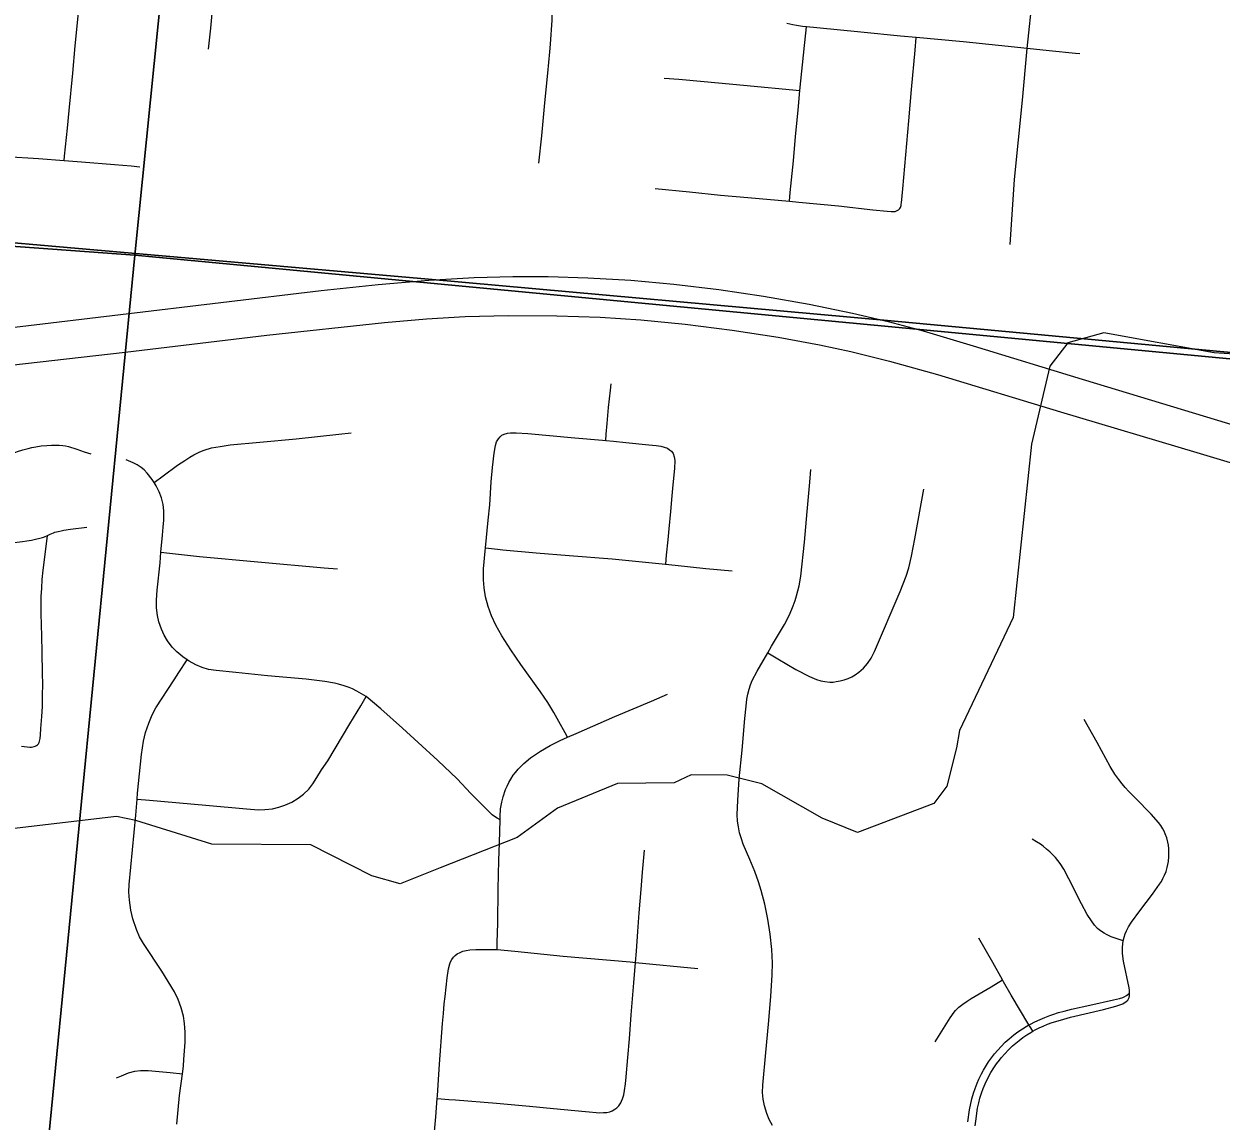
# Model space of a CAD drawing. Extents: x -1.4 to 35.4, y 0 to 22.
# Drawn here: x 27.419 to 28.091, y 14.188 to 14.805 of the extents above; entities that cross this region are included whole.
import ezdxf

# ---------------------------------------------------------------- set-up
doc = ezdxf.new("R2010")
doc.units = 0
for name, color, linetype in [('GM_X_City_Street', 7, 'Continuous'), ('GM_X_Interstate_Route', 7, 'Continuous'), ('GM_X_Minor_River', 7, 'Continuous'), ('GM_X_Section', 7, 'Continuous'), ('GM_X_Township_Road', 7, 'Continuous'), ('SC_Scratch1', 7, 'Continuous')]:
    doc.layers.add(name, color=color, linetype=linetype)

msp = doc.modelspace()

# ---------------------------------------------------------------- linework, layer by layer
at = {"layer": 'GM_X_City_Street'}
for points in [[(27.70797, 14.72627), (27.70961, 14.7417), (27.71125, 14.76025), (27.71296, 14.77692), (27.71414, 14.78891), (27.7145, 14.79312), (27.71542, 14.80659), (27.71554, 14.81215), (27.71537, 14.81784), (27.71512, 14.82567), (27.7148, 14.83504), (27.71486, 14.83928), (27.71498, 14.84292), (27.71537, 14.84924), (27.71647, 14.85972), (27.71779, 14.87258), (27.71883, 14.88344), (27.72025, 14.89949), (27.72207, 14.91904), (27.72292, 14.92804), (27.72308, 14.92974)], [(27.97273, 14.68057), (27.97527, 14.71713), (27.97962, 14.76171), (27.98237, 14.79077), (27.98555, 14.82096), (27.98772, 14.84217), (27.98946, 14.85979), (27.99072, 14.875), (27.99227, 14.8934), (27.99324, 14.90388)], [(27.52246, 14.79041), (27.52372, 14.80217), (27.52518, 14.81891)], [(28.01194, 14.78776), (28.00947, 14.78796), (27.99463, 14.78947), (27.98237, 14.79077), (27.96621, 14.79251), (27.94641, 14.79444), (27.91995, 14.79685), (27.91114, 14.79766), (27.88888, 14.7999), (27.86414, 14.80234), (27.85825, 14.80296), (27.85602, 14.80319), (27.85263, 14.80367), (27.85057, 14.80403), (27.84732, 14.80473)], [(27.84872, 14.70487), (27.84923, 14.70983), (27.85105, 14.7277), (27.85222, 14.74129), (27.85358, 14.75612), (27.85467, 14.76716), (27.85722, 14.79236), (27.85791, 14.79933), (27.85825, 14.80296)], [(27.90999, 14.70008), (27.9107, 14.70075), (27.9111, 14.70143), (27.91145, 14.70254), (27.91156, 14.70319), (27.91168, 14.70396), (27.91242, 14.71186), (27.91587, 14.75007), (27.91739, 14.76779), (27.91929, 14.78988), (27.91995, 14.79685)], [(27.77833, 14.77402), (27.78656, 14.77347), (27.80076, 14.77224), (27.82299, 14.77007), (27.85467, 14.76716)], [(27.77325, 14.71197), (27.79269, 14.71019), (27.80998, 14.70837), (27.82546, 14.70696), (27.84872, 14.70487), (27.85396, 14.7044), (27.87625, 14.70223), (27.89568, 14.70011), (27.90364, 14.69929), (27.90595, 14.69908), (27.90671, 14.69907), (27.90743, 14.69911), (27.90813, 14.69921), (27.90928, 14.69964), (27.90999, 14.70008)], [(27.74552, 14.5705), (27.74576, 14.57392), (27.74627, 14.57992), (27.74716, 14.58894), (27.74821, 14.59875), (27.74864, 14.60231)], [(27.49182, 14.54681), (27.49695, 14.55058), (27.50501, 14.55649), (27.50913, 14.55921), (27.51201, 14.56104), (27.51415, 14.5623), (27.51754, 14.56398), (27.52005, 14.56494), (27.52418, 14.56625), (27.52896, 14.56705), (27.53458, 14.56792), (27.55126, 14.5695), (27.57164, 14.57133), (27.59569, 14.57396), (27.60248, 14.57469)], [(27.72412, 14.40361), (27.72275, 14.40613), (27.71923, 14.41256), (27.71631, 14.41755), (27.71296, 14.42313), (27.70892, 14.42922), (27.69789, 14.44461), (27.6922, 14.45278), (27.68718, 14.46067), (27.68381, 14.46667), (27.68143, 14.47182), (27.67952, 14.47715), (27.67805, 14.48263), (27.67722, 14.48762), (27.6769, 14.49204), (27.67697, 14.49832), (27.67774, 14.50828), (27.67792, 14.51006), (27.67951, 14.52558), (27.68037, 14.53421), (27.68125, 14.5472), (27.68197, 14.55527), (27.68296, 14.56331), (27.68366, 14.56769), (27.68424, 14.5696), (27.68525, 14.57141), (27.68617, 14.57247), (27.68727, 14.57337), (27.68857, 14.57403), (27.69038, 14.57456), (27.69202, 14.57481), (27.69519, 14.57481), (27.7018, 14.5743), (27.72828, 14.57188), (27.7438, 14.57068), (27.74552, 14.5705), (27.74998, 14.57004), (27.75676, 14.56928), (27.76971, 14.56802), (27.77383, 14.56769), (27.77649, 14.56726), (27.77837, 14.56674), (27.78019, 14.56602), (27.78142, 14.56525), (27.78241, 14.56443), (27.78336, 14.56305), (27.78405, 14.56119), (27.78434, 14.55919), (27.78413, 14.5547), (27.78328, 14.54542), (27.78274, 14.53929), (27.78201, 14.53058), (27.78106, 14.52074), (27.7804, 14.51455), (27.77957, 14.50591), (27.7791, 14.50092)], [(27.3905, 14.55706), (27.39412, 14.55755), (27.39778, 14.55821), (27.40049, 14.55883), (27.40202, 14.55919), (27.40348, 14.55967), (27.41036, 14.5624), (27.41505, 14.5642), (27.4181, 14.56515), (27.42109, 14.56599), (27.42319, 14.56647), (27.42541, 14.56689), (27.42846, 14.56733), (27.43166, 14.56767), (27.43412, 14.56782), (27.43673, 14.56786), (27.43857, 14.56779), (27.44055, 14.56761), (27.44214, 14.56733), (27.44371, 14.56698), (27.44851, 14.56548), (27.45265, 14.56411), (27.45636, 14.56285)], [(27.68618, 14.35719), (27.6846, 14.35818), (27.68312, 14.3591), (27.68183, 14.36011), (27.68051, 14.36129), (27.67787, 14.36389), (27.66986, 14.37209), (27.66203, 14.38029), (27.65116, 14.3906), (27.6402, 14.40064), (27.63136, 14.40875), (27.61926, 14.41967), (27.61089, 14.42646), (27.60564, 14.42951), (27.60326, 14.43076), (27.60136, 14.43158), (27.59856, 14.43261), (27.59552, 14.43343), (27.59324, 14.43396), (27.58776, 14.43498), (27.57729, 14.43626), (27.55564, 14.43814), (27.53775, 14.4401), (27.52663, 14.44107), (27.52234, 14.44177), (27.51877, 14.4428), (27.51534, 14.44427), (27.51156, 14.44642), (27.51048, 14.44715), (27.50797, 14.44885), (27.50465, 14.45165), (27.50208, 14.45435), (27.49944, 14.45779), (27.49749, 14.46097), (27.49592, 14.46434), (27.4945, 14.46844), (27.49369, 14.47208), (27.4932, 14.47639), (27.49312, 14.48073), (27.49362, 14.48629), (27.49518, 14.50173), (27.4957, 14.50763), (27.49655, 14.51718), (27.49695, 14.52177), (27.49724, 14.52573), (27.49732, 14.5284), (27.49733, 14.5308), (27.49693, 14.53451), (27.49605, 14.53812), (27.49475, 14.5416), (27.49305, 14.54492), (27.49182, 14.54681), (27.49067, 14.54855), (27.48799, 14.55197), (27.48619, 14.55391), (27.48453, 14.5552), (27.48232, 14.55668), (27.48006, 14.55785), (27.47608, 14.55959)], [(27.83925, 14.18534), (27.83744, 14.18871), (27.83601, 14.19225), (27.83474, 14.19651), (27.83403, 14.20026), (27.83369, 14.20405), (27.83388, 14.20807), (27.8355, 14.2264), (27.83698, 14.24244), (27.83839, 14.25784), (27.83914, 14.27015), (27.8392, 14.27692), (27.83885, 14.28429), (27.83798, 14.29287), (27.83668, 14.3014), (27.83491, 14.30985), (27.83283, 14.31759), (27.83132, 14.32228), (27.82924, 14.3281), (27.82641, 14.33498), (27.82281, 14.34363), (27.82174, 14.34658), (27.82073, 14.34986), (27.8201, 14.35333), (27.81965, 14.35656), (27.81942, 14.36024), (27.81974, 14.36817), (27.8206, 14.38022), (27.82216, 14.39629), (27.82373, 14.41425), (27.82442, 14.4211), (27.8249, 14.42497), (27.82547, 14.42792), (27.82608, 14.43059), (27.8269, 14.43312), (27.82789, 14.43548), (27.83057, 14.44077), (27.83658, 14.45111), (27.8387, 14.45474), (27.84589, 14.46701), (27.84871, 14.47246), (27.85091, 14.47751), (27.8519, 14.48042), (27.85281, 14.48314), (27.8535, 14.486), (27.85419, 14.48868), (27.85513, 14.49412), (27.85713, 14.51323), (27.85865, 14.53056), (27.86015, 14.54692), (27.86078, 14.55417)], [(27.83658, 14.45111), (27.84226, 14.44776), (27.85239, 14.44178), (27.86002, 14.43777), (27.86394, 14.43611), (27.86643, 14.43535), (27.86862, 14.43495), (27.8714, 14.43455), (27.87329, 14.43465), (27.87495, 14.43488), (27.87727, 14.43535), (27.87945, 14.43585), (27.88183, 14.43674), (27.88372, 14.43764), (27.88561, 14.43863), (27.8878, 14.44012), (27.89036, 14.44238), (27.89268, 14.4451), (27.89466, 14.44812), (27.89662, 14.4519), (27.91088, 14.4856), (27.91426, 14.49423), (27.91575, 14.4989), (27.91738, 14.50546), (27.9192, 14.51516), (27.92428, 14.54301)], [(27.43191, 14.51703), (27.43355, 14.51782), (27.43528, 14.51855), (27.43606, 14.51885), (27.43696, 14.5191), (27.438, 14.51933), (27.43955, 14.51967), (27.44118, 14.51994), (27.44479, 14.52052), (27.45398, 14.52173)], [(27.38809, 14.50933), (27.39382, 14.51021), (27.41166, 14.51288), (27.41784, 14.51359), (27.42044, 14.514), (27.42289, 14.51446), (27.42525, 14.5149), (27.42769, 14.51549), (27.42911, 14.51589), (27.43026, 14.5163), (27.43191, 14.51703)], [(27.4174, 14.39862), (27.42211, 14.39812), (27.42291, 14.39813), (27.42369, 14.39821), (27.42439, 14.39841), (27.42506, 14.39869), (27.42574, 14.39903), (27.42636, 14.39945), (27.42689, 14.39999), (27.42732, 14.40076), (27.42753, 14.40148), (27.42775, 14.40294), (27.42796, 14.40503), (27.42829, 14.40849), (27.42884, 14.41523), (27.42914, 14.4209), (27.42923, 14.42735), (27.42926, 14.43333), (27.42924, 14.43959), (27.42897, 14.45138), (27.4288, 14.46054), (27.42849, 14.4732), (27.42839, 14.47873), (27.42847, 14.48281), (27.42872, 14.48734), (27.42905, 14.49235), (27.42946, 14.49745), (27.43076, 14.50792), (27.43191, 14.51703)], [(27.4957, 14.50763), (27.50058, 14.5071), (27.5173, 14.50526), (27.55018, 14.50225), (27.5874, 14.49878), (27.59487, 14.49837)], [(27.67792, 14.51006), (27.68474, 14.50931), (27.68783, 14.50897), (27.70642, 14.50727), (27.72502, 14.50581), (27.74921, 14.50387), (27.7791, 14.50092), (27.78449, 14.50038), (27.80181, 14.49857), (27.81666, 14.49714)], [(27.50459, 14.18608), (27.50616, 14.20219), (27.50782, 14.21452), (27.50799, 14.21572), (27.50831, 14.21894), (27.50858, 14.22245), (27.50934, 14.23231), (27.50935, 14.23781), (27.50899, 14.24269), (27.5083, 14.24689), (27.50707, 14.2516), (27.50537, 14.25615), (27.50325, 14.26053), (27.49615, 14.2721), (27.48583, 14.28763), (27.48363, 14.29148), (27.48194, 14.29558), (27.47992, 14.30154), (27.47879, 14.30648), (27.47796, 14.31207), (27.4777, 14.3165), (27.47783, 14.32092), (27.48154, 14.3599), (27.48226, 14.36892), (27.48253, 14.37229), (27.48473, 14.39393), (27.48589, 14.40137), (27.48707, 14.40626), (27.48883, 14.41164), (27.49079, 14.4163), (27.49289, 14.4202), (27.50311, 14.43585), (27.50581, 14.43998), (27.51048, 14.44715)], [(27.48226, 14.36892), (27.48923, 14.36829), (27.52083, 14.36544), (27.54371, 14.36331), (27.55047, 14.36288), (27.55412, 14.36295), (27.55834, 14.36347), (27.56188, 14.36427), (27.56533, 14.36543), (27.56919, 14.36718), (27.57283, 14.36935), (27.57568, 14.37158), (27.57871, 14.37454), (27.58099, 14.37736), (27.5833, 14.38094), (27.58589, 14.38523), (27.58938, 14.39036), (27.60181, 14.41114), (27.60794, 14.42126), (27.61089, 14.42646)], [(27.68456, 14.28435), (27.68465, 14.28829), (27.68493, 14.29918), (27.68515, 14.31833), (27.68534, 14.32653), (27.68552, 14.3344), (27.68584, 14.3443), (27.68618, 14.35719), (27.68621, 14.35901), (27.68652, 14.3634), (27.6871, 14.36708), (27.68786, 14.37009), (27.68932, 14.37419), (27.69023, 14.37613), (27.69119, 14.37811), (27.69228, 14.38008), (27.69364, 14.38226), (27.69486, 14.38389), (27.69645, 14.38578), (27.69796, 14.38733), (27.69949, 14.38889), (27.70334, 14.39203), (27.70899, 14.39587), (27.71436, 14.399), (27.71992, 14.40178), (27.72412, 14.40361), (27.72903, 14.40575), (27.75066, 14.41521), (27.77123, 14.42397), (27.7803, 14.42778)], [(28.03978, 14.25971), (28.03983, 14.26125), (28.03968, 14.26277), (28.03644, 14.27769), (28.03588, 14.28201), (28.0358, 14.28572), (28.03624, 14.28923), (28.0367, 14.29122), (28.03731, 14.29316), (28.03801, 14.29481), (28.03926, 14.29708), (28.04083, 14.29967), (28.04552, 14.3061), (28.05264, 14.31549), (28.05665, 14.321), (28.05769, 14.32263), (28.0586, 14.32418), (28.05949, 14.32608), (28.06035, 14.32814), (28.06098, 14.33039), (28.06161, 14.33377), (28.06186, 14.33666), (28.06192, 14.33894), (28.06181, 14.34101), (28.06161, 14.34301), (28.06135, 14.3447), (28.06074, 14.3471), (28.05989, 14.34942), (28.05918, 14.35094), (28.05849, 14.35218), (28.05738, 14.35399), (28.05603, 14.35574), (28.05193, 14.3604), (28.04296, 14.36952), (28.03934, 14.3732), (28.03732, 14.37547), (28.03563, 14.37742), (28.0337, 14.37994), (28.03157, 14.38289), (28.02899, 14.38711), (28.02162, 14.40072), (28.01433, 14.41365)], [(28.03624, 14.28923), (28.03119, 14.29095), (28.02954, 14.29151), (28.02827, 14.29202), (28.02688, 14.29276), (28.02553, 14.29351), (28.02413, 14.29441), (28.0228, 14.29535), (28.02178, 14.29622), (28.02014, 14.29809), (28.01844, 14.3004), (28.01603, 14.30404), (28.01276, 14.31006), (28.00578, 14.32401), (28.00281, 14.32948), (28.00082, 14.33263), (27.99944, 14.33439), (27.99815, 14.33606), (27.99654, 14.33776), (27.99508, 14.33915), (27.99309, 14.34082), (27.99124, 14.34234), (27.98975, 14.34345), (27.9876, 14.3449), (27.98502, 14.34639)], [(27.65085, 14.20051), (27.6575, 14.20005), (27.66121, 14.1998), (27.68411, 14.19792), (27.70267, 14.19621), (27.71627, 14.1949), (27.73421, 14.19324), (27.74226, 14.19262), (27.74437, 14.19264), (27.74617, 14.1928), (27.74781, 14.19315), (27.74926, 14.1937), (27.75073, 14.19452), (27.75187, 14.19541), (27.7529, 14.19654), (27.75395, 14.19807), (27.75448, 14.19917), (27.75493, 14.20035), (27.75563, 14.20273), (27.75609, 14.20514), (27.75659, 14.2088), (27.75701, 14.21277), (27.75789, 14.2236), (27.75882, 14.2341), (27.75986, 14.24768), (27.76131, 14.26557), (27.76227, 14.27711), (27.76279, 14.28344), (27.76353, 14.29451), (27.76429, 14.305), (27.7654, 14.31801), (27.76622, 14.32771), (27.76735, 14.3402)], [(27.98541, 14.23839), (27.98427, 14.24032), (27.98331, 14.24192), (27.9733, 14.25873), (27.96895, 14.26621), (27.9684, 14.26722), (27.96302, 14.27705), (27.95517, 14.29079)], [(27.64892, 14.17797), (27.65002, 14.19034), (27.65085, 14.20051), (27.65098, 14.20209), (27.65145, 14.20825), (27.65216, 14.21995), (27.65388, 14.24277), (27.6544, 14.24832), (27.65487, 14.25383), (27.65526, 14.25792), (27.65641, 14.26839), (27.65729, 14.27351), (27.65801, 14.27628), (27.65842, 14.27738), (27.65915, 14.27874), (27.65995, 14.27996), (27.661, 14.281), (27.66213, 14.28181), (27.66374, 14.28262), (27.66535, 14.28334), (27.66712, 14.28382), (27.6693, 14.28423), (27.67252, 14.28439), (27.67687, 14.28439), (27.68456, 14.28435), (27.69453, 14.28337), (27.72167, 14.28067), (27.75936, 14.27736), (27.76227, 14.27711), (27.79725, 14.27359)], [(27.93057, 14.23238), (27.93342, 14.23686), (27.9391, 14.24602), (27.94125, 14.24903), (27.94212, 14.25014), (27.94385, 14.25194), (27.94618, 14.25368), (27.9485, 14.25531), (27.9508, 14.2568), (27.95533, 14.25949), (27.96199, 14.26343), (27.9684, 14.26722)], [(27.94899, 14.18752), (27.94992, 14.19428), (27.95121, 14.20035), (27.9521, 14.2035), (27.95307, 14.20627), (27.9542, 14.20912), (27.95519, 14.21144), (27.95667, 14.21452), (27.9577, 14.21643), (27.96062, 14.22119), (27.96398, 14.22566), (27.96769, 14.22985), (27.97002, 14.23222), (27.97217, 14.23416), (27.97482, 14.23634), (27.97704, 14.238), (27.97962, 14.23979), (27.98173, 14.24105), (27.98331, 14.24192), (27.98419, 14.24242), (27.98665, 14.24371), (27.98963, 14.24505), (27.99214, 14.24609), (27.995, 14.2472), (27.99664, 14.24781), (27.99986, 14.24886), (28.00309, 14.24976), (28.00715, 14.25078), (28.01748, 14.25314), (28.03077, 14.25599), (28.03411, 14.25674), (28.03609, 14.25736), (28.0368, 14.25765), (28.03809, 14.25841), (28.03978, 14.25971)], [(27.95315, 14.18522), (27.95366, 14.18913), (27.95405, 14.19238), (27.95445, 14.19509), (27.95507, 14.19815), (27.95569, 14.20081), (27.95664, 14.20355), (27.9575, 14.20614), (27.95868, 14.20888), (27.96032, 14.21241), (27.96189, 14.21516), (27.96365, 14.2178), (27.9651, 14.22002), (27.96667, 14.22206), (27.96771, 14.22342), (27.97189, 14.228), (27.97412, 14.23013), (27.976, 14.23178), (27.97773, 14.23327), (27.97993, 14.23483), (27.98203, 14.23632), (27.98427, 14.23777), (27.98541, 14.23839), (27.98682, 14.23914), (27.98898, 14.24023), (27.99137, 14.24134), (27.99364, 14.24228), (27.99635, 14.24325), (28.00109, 14.24463), (28.00655, 14.24623), (28.02527, 14.25068), (28.03207, 14.25243), (28.03438, 14.25319), (28.03599, 14.25389), (28.03797, 14.25506), (28.03882, 14.25595), (28.03922, 14.2566), (28.03959, 14.25736), (28.03978, 14.25833), (28.03978, 14.25971)], [(27.47067, 14.21213), (27.47349, 14.2134), (27.47753, 14.215), (27.48097, 14.21592), (27.48419, 14.21626), (27.48852, 14.21629), (27.49471, 14.21575), (27.50087, 14.21517), (27.50782, 14.21452)]]:
    msp.add_lwpolyline(points, dxfattribs=at)
at = {"layer": 'GM_X_Interstate_Route'}
for points in [[(27.18404, 14.60734), (27.27953, 14.61844), (27.29852, 14.6207), (27.3616, 14.6282), (27.41655, 14.63447), (27.58564, 14.65465), (27.61774, 14.65815), (27.6462, 14.66052), (27.67162, 14.66197), (27.69333, 14.66258), (27.71319, 14.66258), (27.73552, 14.66189), (27.75969, 14.66046), (27.78381, 14.65835), (27.80908, 14.65538), (27.83425, 14.65163), (27.85992, 14.64706), (27.88423, 14.64201), (27.90415, 14.63728), (27.92394, 14.63199), (27.95193, 14.62372), (28.01311, 14.60491), (28.10772, 14.57632)], [(27.1839, 14.58688), (27.29739, 14.5996), (27.33859, 14.60421), (27.39472, 14.61097), (27.47557, 14.62014), (27.55515, 14.62967), (27.62124, 14.63683), (27.64478, 14.63887), (27.66652, 14.64008), (27.69076, 14.64062), (27.71812, 14.64051), (27.74236, 14.6397), (27.76533, 14.63823), (27.79009, 14.63583), (27.81662, 14.63252), (27.84243, 14.62853), (27.86568, 14.62428), (27.88331, 14.62049), (27.90503, 14.61505), (27.93195, 14.60744), (28.00093, 14.5866), (28.0777, 14.56359), (28.11874, 14.55124)]]:
    msp.add_lwpolyline(points, dxfattribs=at)
at = {"layer": 'GM_X_Minor_River'}
msp.add_lwpolyline([(28.11845, 14.61763), (28.08738, 14.61977), (28.02539, 14.6309), (28.00518, 14.62524), (27.99505, 14.61216), (27.98469, 14.56834), (27.9744, 14.47099), (27.9443, 14.40745), (27.94258, 14.39762), (27.93722, 14.37609), (27.92982, 14.36638), (27.88701, 14.35016), (27.86706, 14.35816), (27.83331, 14.37745), (27.81368, 14.3824), (27.79358, 14.38243), (27.78401, 14.37807), (27.75213, 14.37758), (27.71847, 14.36384), (27.69576, 14.34722), (27.65255, 14.33025), (27.62999, 14.32123), (27.61415, 14.32572), (27.57998, 14.34312), (27.52422, 14.3435), (27.48162, 14.35689), (27.47067, 14.35901), (27.41173, 14.35224)], dxfattribs=at)
at = {"layer": 'GM_X_Section'}
for points in [[(27.5793, 15.64992), (27.48098, 14.67461), (26.47381, 14.7481), (26.56663, 15.75608)], [(28.58778, 15.54345), (28.61083, 15.54116), (28.5233, 14.5759), (27.48098, 14.67461), (27.5793, 15.64992)], [(27.48098, 14.67461), (27.3811, 13.65162), (26.39247, 13.74598), (26.47381, 14.7481)], [(28.5233, 14.5759), (28.42239, 13.55975), (27.3811, 13.65162), (27.48098, 14.67461)]]:
    msp.add_lwpolyline(points, close=True, dxfattribs=at)
at = {"layer": 'GM_X_Township_Road'}
for points in [[(27.44129, 14.72774), (27.44154, 14.73015), (27.44315, 14.74594), (27.44422, 14.75582), (27.44615, 14.77685), (27.44758, 14.7923), (27.44938, 14.81084), (27.4516, 14.83431), (27.45449, 14.86148), (27.45641, 14.88157)], [(27.35275, 14.734), (27.36746, 14.73288), (27.3903, 14.73123), (27.42692, 14.72887), (27.44129, 14.72774)], [(27.44129, 14.72774), (27.45107, 14.72697), (27.46966, 14.72552), (27.47897, 14.72471), (27.48387, 14.7243)]]:
    msp.add_lwpolyline(points, dxfattribs=at)
at = {"layer": 'SC_Scratch1'}
for points in [[(28.52079, 14.58036), (27.90392, 14.63781), (27.64597, 14.66105), (27.19289, 14.70075), (26.97889, 14.71575), (26.96388, 14.71681), (26.94592, 14.71806), (26.91577, 14.72126), (26.88167, 14.72487), (26.85545, 14.72765), (26.76928, 14.73678), (26.68422, 14.7458), (26.57554, 14.75731), (26.56979, 14.75792), (26.47606, 14.76785), (26.19002, 14.78927), (25.73939, 14.82301)], [(25.73939, 14.82301), (26.19002, 14.78927), (26.47606, 14.76785), (26.56979, 14.75792), (26.57554, 14.75731), (26.68422, 14.7458), (26.76928, 14.73678), (26.85545, 14.72765), (26.88167, 14.72487), (26.91577, 14.72126), (26.94592, 14.71806), (26.96388, 14.71681), (26.97889, 14.71575), (27.19289, 14.70075), (27.64597, 14.66105), (27.90392, 14.63781), (28.52079, 14.58036)]]:
    msp.add_lwpolyline(points, dxfattribs=at)

doc.saveas('drawing.dxf')
